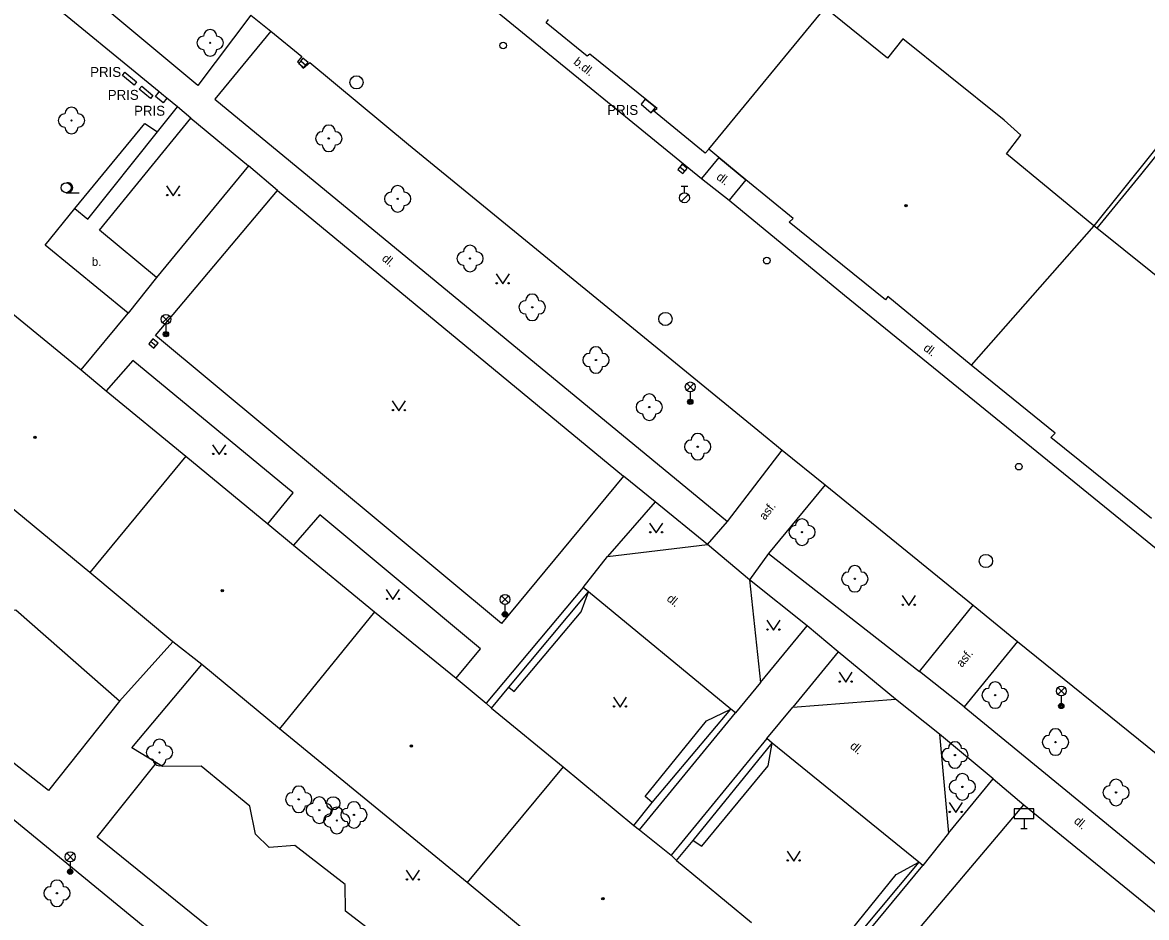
# Model space of a CAD drawing. Extents: x -598932 to -598196, y -1162207 to -1161504.
# Drawn here: x -598601.6 to -598516.6, y -1161878.5 to -1161810.9 of the extents above; entities that cross this region are included whole.
import ezdxf

# ---------------------------------------------------------------- set-up
doc = ezdxf.new("R2010")
doc.units = 0
for name, color, linetype in [('DOP - kresba z DSPS bez soueadnic', 7, 'Continuous'), ('DOP - rozhrani ploch obecne', 7, 'Continuous'), ('Level 22', 7, 'Continuous'), ('Level 24', 7, 'Continuous'), ('Level 27', 7, 'Continuous'), ('Level 28', 7, 'Continuous'), ('Level 33', 7, 'Continuous'), ('Level 34', 7, 'Continuous'), ('Level 36', 7, 'Continuous'), ('Level 39', 7, 'Continuous'), ('silnoproud - povrch.  znaky a  RIS  skut. velikost', 7, 'Continuous'), ('specificka linie pasportu komunikaci', 7, 'Continuous'), ('TM - budovy zdene_ betonove - VP', 7, 'Continuous'), ('TM - chodniky - VP', 7, 'Continuous'), ('TM - komunikace - VP', 7, 'Continuous'), ('TM - letecke snimky - pomocna linie', 7, 'Continuous'), ('TM - popis objektu', 7, 'Continuous'), ('TM - popis povrchu', 7, 'Continuous'), ('TM - rozhrani mezi zpev. plochami mezi sebou - VP', 7, 'Continuous'), ('TM - rozhrani ploch obecne - VP', 7, 'Continuous'), ('TM - vstup do budovy - nerozlisene', 7, 'Continuous')]:
    doc.layers.add(name, color=color, linetype=linetype)

msp = doc.modelspace()

# ---------------------------------------------------------------- linework, layer by layer
at = {"layer": 'DOP - kresba z DSPS bez soueadnic'}
for points in [[(-598514.77, -1161819.53), (-598517.06, -1161822.39)], [(-598517.06, -1161822.39), (-598520.37, -1161826.42)]]:
    msp.add_lwpolyline(points, dxfattribs=at)
at = {"layer": 'DOP - rozhrani ploch obecne'}
msp.add_lwpolyline([(-598511.93, -1161815.43), (-598520.61, -1161826.23)], dxfattribs=at)
at = {"layer": 'Level 22'}
for centre in [(-598587.41, -1161812.41), (-598597.89, -1161818.28), (-598578.44, -1161819.63), (-598573.23, -1161824.2), (-598567.76, -1161828.71), (-598563.06, -1161832.4), (-598558.24, -1161836.38), (-598554.21, -1161839.94), (-598550.55, -1161842.93), (-598542.66, -1161849.39), (-598538.67, -1161852.91), (-598528.06, -1161861.7), (-598523.5, -1161865.25), (-598591.24, -1161866.04), (-598531.1, -1161866.23), (-598530.54, -1161868.64), (-598518.92, -1161869.06), (-598580.71, -1161869.58), (-598579.16, -1161870.4), (-598576.54, -1161870.76), (-598577.83, -1161871.18), (-598598.99, -1161876.68)]:
    msp.add_circle(centre, 0.05, dxfattribs=at)
for centre, start, end in [((-598587.91, -1161812.41), 90, 270), ((-598587.41, -1161811.91), 0, 180), ((-598586.91, -1161812.41), 270, 90), ((-598587.41, -1161812.91), 180, 0), ((-598597.89, -1161817.78), 0, 180), ((-598598.39, -1161818.28), 90, 270), ((-598597.39, -1161818.28), 270, 90), ((-598597.89, -1161818.78), 180, 0), ((-598578.44, -1161819.13), 0, 180), ((-598578.94, -1161819.63), 90, 270), ((-598577.94, -1161819.63), 270, 90), ((-598578.44, -1161820.13), 180, 0), ((-598573.23, -1161823.7), 0, 180), ((-598573.73, -1161824.2), 90, 270), ((-598572.73, -1161824.2), 270, 90), ((-598573.23, -1161824.7), 180, 0), ((-598568.26, -1161828.71), 90, 270), ((-598567.76, -1161828.21), 0, 180), ((-598567.26, -1161828.71), 270, 90), ((-598567.76, -1161829.21), 180, 0), ((-598563.06, -1161831.9), 0, 180), ((-598563.56, -1161832.4), 90, 270), ((-598562.56, -1161832.4), 270, 90), ((-598563.06, -1161832.9), 180, 0), ((-598558.74, -1161836.38), 90, 270), ((-598558.24, -1161835.88), 0, 180), ((-598557.74, -1161836.38), 270, 90), ((-598558.24, -1161836.88), 180, 0), ((-598554.21, -1161839.44), 0, 180), ((-598554.71, -1161839.94), 90, 270), ((-598553.71, -1161839.94), 270, 90), ((-598554.21, -1161840.44), 180, 0), ((-598550.55, -1161842.43), 0, 180), ((-598551.05, -1161842.93), 90, 270), ((-598550.05, -1161842.93), 270, 90), ((-598550.55, -1161843.43), 180, 0), ((-598542.66, -1161848.89), 0, 180), ((-598543.16, -1161849.39), 90, 270), ((-598542.16, -1161849.39), 270, 90), ((-598542.66, -1161849.89), 180, 0), ((-598538.67, -1161852.41), 0, 180), ((-598539.17, -1161852.91), 90, 270), ((-598538.17, -1161852.91), 270, 90), ((-598538.67, -1161853.41), 180, 0), ((-598528.56, -1161861.7), 90, 270), ((-598528.06, -1161861.2), 0, 180), ((-598527.56, -1161861.7), 270, 90), ((-598528.06, -1161862.2), 180, 0), ((-598524, -1161865.25), 90, 270), ((-598523.5, -1161864.75), 0, 180), ((-598523, -1161865.25), 270, 90), ((-598591.74, -1161866.04), 90, 270), ((-598591.24, -1161865.54), 0, 180), ((-598590.74, -1161866.04), 270, 90), ((-598531.6, -1161866.23), 90, 270), ((-598531.1, -1161865.73), 0, 180), ((-598530.6, -1161866.23), 270, 90), ((-598591.24, -1161866.54), 180, 0), ((-598523.5, -1161865.75), 180, 0), ((-598531.1, -1161866.73), 180, 0), ((-598531.04, -1161868.64), 90, 270), ((-598530.54, -1161868.14), 0, 180), ((-598530.04, -1161868.64), 270, 90), ((-598518.92, -1161868.56), 0, 180), ((-598581.21, -1161869.58), 90, 270), ((-598580.71, -1161869.08), 0, 180), ((-598580.21, -1161869.58), 270, 90), ((-598530.54, -1161869.14), 180, 0), ((-598519.42, -1161869.06), 90, 270), ((-598518.42, -1161869.06), 270, 90), ((-598579.66, -1161870.4), 90, 270), ((-598579.16, -1161869.9), 0, 180), ((-598578.66, -1161870.4), 270, 90), ((-598576.54, -1161870.26), 0, 180), ((-598518.92, -1161869.56), 180, 0), ((-598580.71, -1161870.08), 180, 0), ((-598578.33, -1161871.18), 90, 270), ((-598577.83, -1161870.68), 0, 180), ((-598577.04, -1161870.76), 90, 270), ((-598577.33, -1161871.18), 270, 90), ((-598576.04, -1161870.76), 270, 90), ((-598579.16, -1161870.9), 180, 0), ((-598577.83, -1161871.68), 180, 0), ((-598576.54, -1161871.26), 180, 0), ((-598598.99, -1161876.18), 0, 180), ((-598599.49, -1161876.68), 90, 270), ((-598598.49, -1161876.68), 270, 90), ((-598598.99, -1161877.18), 180, 0)]:
    msp.add_arc(centre, 0.5, start, end, dxfattribs=at)
at = {"layer": 'Level 24'}
msp.add_lwpolyline([(-598554.835, -1161817.056), (-598554.062, -1161817.691), (-598553.745, -1161817.304), (-598554.518, -1161816.669)], close=True, dxfattribs=at)
at = {"layer": 'Level 27'}
for p, q in [((-598580.553, -1161813.771), (-598580.167, -1161814.089)), ((-598551.893, -1161821.781), (-598551.507, -1161822.099)), ((-598591.893, -1161834.971), (-598591.507, -1161835.289))]:
    msp.add_line(p, q, dxfattribs=at)
for points in [[(-598580.712, -1161813.963), (-598580.327, -1161814.282), (-598580.008, -1161813.897), (-598580.393, -1161813.578)], [(-598552.052, -1161821.973), (-598551.667, -1161822.292), (-598551.348, -1161821.907), (-598551.733, -1161821.588)], [(-598592.052, -1161835.163), (-598591.667, -1161835.482), (-598591.348, -1161835.097), (-598591.733, -1161834.778)]]:
    msp.add_lwpolyline(points, close=True, dxfattribs=at)
for centre in [(-598576.35, -1161815.4), (-598552.99, -1161833.28), (-598528.76, -1161851.57), (-598578.1, -1161869.88)]:
    msp.add_circle(centre, 0.5, dxfattribs=at)
at = {"layer": 'Level 28'}
for p, q in [((-598551.8, -1161823.245), (-598551.3, -1161823.245)), ((-598551.55, -1161823.745), (-598551.55, -1161823.245)), ((-598551.808, -1161824.392), (-598551.278, -1161823.862))]:
    msp.add_line(p, q, dxfattribs=at)
for centre, radius in [((-598565.26, -1161812.62), 0.25), ((-598551.55, -1161824.12), 0.375), ((-598545.33, -1161828.87), 0.25), ((-598526.27, -1161844.44), 0.25)]:
    msp.add_circle(centre, radius, dxfattribs=at)
at = {"layer": 'Level 33'}
for p, q in [((-598591.015, -1161833.57), (-598590.485, -1161833.04)), ((-598591.015, -1161833.04), (-598590.485, -1161833.57)), ((-598590.75, -1161833.68), (-598590.75, -1161834.43)), ((-598551.375, -1161838.68), (-598550.845, -1161838.15)), ((-598551.375, -1161838.15), (-598550.845, -1161838.68)), ((-598551.11, -1161838.79), (-598551.11, -1161839.54)), ((-598565.385, -1161854.74), (-598564.855, -1161854.21)), ((-598565.385, -1161854.21), (-598564.855, -1161854.74)), ((-598565.12, -1161854.85), (-598565.12, -1161855.6)), ((-598523.325, -1161861.66), (-598522.795, -1161861.13)), ((-598523.325, -1161861.13), (-598522.795, -1161861.66)), ((-598523.06, -1161861.77), (-598523.06, -1161862.52)), ((-598598.255, -1161874.19), (-598597.725, -1161873.66)), ((-598598.255, -1161873.66), (-598597.725, -1161874.19)), ((-598597.99, -1161874.3), (-598597.99, -1161875.05))]:
    msp.add_line(p, q, dxfattribs=at)
for centre, radius in [((-598590.75, -1161833.305), 0.375), ((-598590.75, -1161834.43), 0.2), ((-598590.75, -1161834.43), 0.145), ((-598590.75, -1161834.43), 0.0876), ((-598551.11, -1161838.415), 0.375), ((-598551.11, -1161839.54), 0.2), ((-598551.11, -1161839.54), 0.145), ((-598551.11, -1161839.54), 0.0876), ((-598565.12, -1161854.475), 0.375), ((-598565.12, -1161855.6), 0.2), ((-598565.12, -1161855.6), 0.145), ((-598565.12, -1161855.6), 0.0876), ((-598523.06, -1161861.395), 0.375), ((-598523.06, -1161862.52), 0.2), ((-598523.06, -1161862.52), 0.145), ((-598523.06, -1161862.52), 0.0876), ((-598597.99, -1161873.925), 0.375), ((-598597.99, -1161875.05), 0.2), ((-598597.99, -1161875.05), 0.145), ((-598597.99, -1161875.05), 0.0876)]:
    msp.add_circle(centre, radius, dxfattribs=at)
at = {"layer": 'Level 34'}
for p, q in [((-598525.88, -1161871.04), (-598525.88, -1161871.79)), ((-598526.13, -1161871.79), (-598525.63, -1161871.79))]:
    msp.add_line(p, q, dxfattribs=at)
msp.add_lwpolyline([(-598526.63, -1161871.04), (-598525.13, -1161871.04), (-598525.13, -1161870.29), (-598526.63, -1161870.29)], close=True, dxfattribs=at)
at = {"layer": 'Level 36'}
msp.add_line((-598598.3, -1161823.735), (-598597.3, -1161823.735), dxfattribs=at)
for points in [[(-598590.7, -1161823.22), (-598590.2, -1161823.97), (-598589.7, -1161823.22)], [(-598565.79, -1161829.88), (-598565.29, -1161830.63), (-598564.79, -1161829.88)], [(-598573.64, -1161839.46), (-598573.14, -1161840.21), (-598572.64, -1161839.46)], [(-598587.22, -1161842.78), (-598586.72, -1161843.53), (-598586.22, -1161842.78)], [(-598554.19, -1161848.7), (-598553.69, -1161849.45), (-598553.19, -1161848.7)], [(-598574.09, -1161853.73), (-598573.59, -1161854.48), (-598573.09, -1161853.73)], [(-598535.09, -1161854.17), (-598534.59, -1161854.92), (-598534.09, -1161854.17)], [(-598545.32, -1161856.05), (-598544.82, -1161856.8), (-598544.32, -1161856.05)], [(-598539.86, -1161859.98), (-598539.36, -1161860.73), (-598538.86, -1161859.98)], [(-598556.92, -1161861.86), (-598556.42, -1161862.61), (-598555.92, -1161861.86)], [(-598531.54, -1161869.83), (-598531.04, -1161870.58), (-598530.54, -1161869.83)], [(-598543.79, -1161873.49), (-598543.29, -1161874.24), (-598542.79, -1161873.49)], [(-598572.58, -1161874.93), (-598572.08, -1161875.68), (-598571.58, -1161874.93)]]:
    msp.add_lwpolyline(points, dxfattribs=at)
for centre, radius in [((-598598.3, -1161823.36), 0.375), ((-598590.65, -1161823.92), 0.05), ((-598589.751, -1161823.92), 0.05), ((-598565.74, -1161830.58), 0.05), ((-598564.841, -1161830.58), 0.05), ((-598573.59, -1161840.16), 0.05), ((-598572.691, -1161840.16), 0.05), ((-598587.17, -1161843.48), 0.05), ((-598586.271, -1161843.48), 0.05), ((-598554.14, -1161849.4), 0.05), ((-598553.241, -1161849.4), 0.05), ((-598574.04, -1161854.43), 0.05), ((-598573.141, -1161854.43), 0.05), ((-598535.04, -1161854.87), 0.05), ((-598534.141, -1161854.87), 0.05), ((-598545.27, -1161856.75), 0.05), ((-598544.371, -1161856.75), 0.05), ((-598539.81, -1161860.68), 0.05), ((-598538.911, -1161860.68), 0.05), ((-598556.87, -1161862.56), 0.05), ((-598555.971, -1161862.56), 0.05), ((-598531.49, -1161870.53), 0.05), ((-598530.591, -1161870.53), 0.05), ((-598543.74, -1161874.19), 0.05), ((-598542.841, -1161874.19), 0.05), ((-598572.53, -1161875.63), 0.05), ((-598571.631, -1161875.63), 0.05)]:
    msp.add_circle(centre, radius, dxfattribs=at)
msp.add_arc((-598598.175, -1161823.36), 0.375, 260.40593, 99.59407, dxfattribs=at)
at = {"layer": 'Level 39'}
for centre, radius in [((-598534.8, -1161824.71), 0.09), ((-598534.8, -1161824.71), 0.0398), ((-598600.66, -1161842.22), 0.09), ((-598600.66, -1161842.22), 0.0398), ((-598586.49, -1161853.82), 0.09), ((-598586.49, -1161853.82), 0.0398), ((-598572.19, -1161865.54), 0.09), ((-598572.19, -1161865.54), 0.0398), ((-598557.72, -1161877.08), 0.09), ((-598557.72, -1161877.08), 0.0398)]:
    msp.add_circle(centre, radius, dxfattribs=at)
at = {"layer": 'silnoproud - povrch.  znaky a  RIS  skut. velikost'}
for points in [[(-598594.04, -1161814.87), (-598593.85, -1161814.64)], [(-598593.85, -1161814.64), (-598592.97, -1161815.37)], [(-598593.16, -1161815.6), (-598594.04, -1161814.87)], [(-598592.97, -1161815.37), (-598593.16, -1161815.6)], [(-598592.77, -1161815.91), (-598592.58, -1161815.68)], [(-598591.92, -1161816.61), (-598592.77, -1161815.91)], [(-598592.58, -1161815.68), (-598591.73, -1161816.38)], [(-598591.73, -1161816.38), (-598591.92, -1161816.61)], [(-598591.55, -1161816.46), (-598591.26, -1161816.12)], [(-598590.97, -1161816.94), (-598591.55, -1161816.46)], [(-598590.68, -1161816.59), (-598590.97, -1161816.94)]]:
    msp.add_lwpolyline(points, dxfattribs=at)
at = {"layer": 'specificka linie pasportu komunikaci'}
for points in [[(-598582.32, -1161823.57), (-598584.52, -1161821.7)], [(-598553.77, -1161847.09), (-598556.17, -1161845.15)], [(-598539.92, -1161858.44), (-598542.28, -1161856.48)], [(-598528.21, -1161868.04), (-598525.89, -1161870)]]:
    msp.add_lwpolyline(points, dxfattribs=at)
at = {"layer": 'TM - budovy zdene_ betonove - VP'}
for points in [[(-598549.7, -1161820.46), (-598540.91, -1161809.76)], [(-598536.21, -1161813.57), (-598540.91, -1161809.76)], [(-598562.01, -1161810.89), (-598561.82, -1161810.64)], [(-598558.91, -1161813.43), (-598562.01, -1161810.89)], [(-598535.04, -1161812.1), (-598536.21, -1161813.57)], [(-598531.58, -1161814.88), (-598535.04, -1161812.1)], [(-598558.7, -1161813.26), (-598558.91, -1161813.43)], [(-598553.62, -1161817.38), (-598558.7, -1161813.26)], [(-598527.39, -1161818.26), (-598531.58, -1161814.88)], [(-598553.9, -1161817.54), (-598553.62, -1161817.38)], [(-598549.98, -1161820.75), (-598553.9, -1161817.54)], [(-598526.12, -1161819.38), (-598527.39, -1161818.26)], [(-598527.21, -1161820.8), (-598526.12, -1161819.38)], [(-598549.7, -1161820.46), (-598549.98, -1161820.75)], [(-598548.95, -1161821.07), (-598549.7, -1161820.46)], [(-598546.9, -1161822.76), (-598548.95, -1161821.07)], [(-598520.61, -1161826.23), (-598527.21, -1161820.8)], [(-598543.34, -1161825.68), (-598546.9, -1161822.76)], [(-598543.63, -1161825.96), (-598543.34, -1161825.68)], [(-598536.34, -1161831.83), (-598543.63, -1161825.96)], [(-598520.61, -1161826.23), (-598529.88, -1161836.77)], [(-598520.37, -1161826.42), (-598520.61, -1161826.23)], [(-598514.25, -1161831.33), (-598520.37, -1161826.42)], [(-598536.18, -1161831.59), (-598536.34, -1161831.83)], [(-598529.88, -1161836.77), (-598536.18, -1161831.59)], [(-598603.04, -1161832.31), (-598597.15, -1161837.12)], [(-598523.53, -1161841.92), (-598529.88, -1161836.77)], [(-598597.15, -1161837.12), (-598595.26, -1161838.7)], [(-598595.26, -1161838.7), (-598589.24, -1161843.65)], [(-598596.51, -1161852.44), (-598610.62, -1161840.79)], [(-598523.86, -1161842.23), (-598523.53, -1161841.92)], [(-598516.25, -1161848.35), (-598523.86, -1161842.23)], [(-598589.24, -1161843.65), (-598596.51, -1161852.44)], [(-598589.24, -1161843.65), (-598583.05, -1161848.77)], [(-598583.05, -1161848.77), (-598581.1, -1161850.37)], [(-598581.1, -1161850.37), (-598574.98, -1161855.42)], [(-598590.23, -1161857.69), (-598596.51, -1161852.44)], [(-598574.98, -1161855.42), (-598582.16, -1161864.26)], [(-598574.98, -1161855.42), (-598568.81, -1161860.43)], [(-598588.04, -1161859.4), (-598590.23, -1161857.69)], [(-598582.16, -1161864.26), (-598588.04, -1161859.4)], [(-598568.81, -1161860.43), (-598566.54, -1161862.3)], [(-598566.54, -1161862.3), (-598566.15, -1161862.69)], [(-598566.15, -1161862.69), (-598560.71, -1161867.12)], [(-598567.98, -1161875.86), (-598582.16, -1161864.26)], [(-598560.71, -1161867.12), (-598567.98, -1161875.86)], [(-598560.71, -1161867.12), (-598555.37, -1161871.55)], [(-598555.37, -1161871.55), (-598554.94, -1161871.88)], [(-598554.94, -1161871.88), (-598552.55, -1161873.8)], [(-598552.55, -1161873.8), (-598552.16, -1161874.21)], [(-598552.16, -1161874.21), (-598546.49, -1161878.88)], [(-598561.88, -1161880.92), (-598567.98, -1161875.86)]]:
    msp.add_lwpolyline(points, dxfattribs=at)
at = {"layer": 'TM - chodniky - VP'}
for points in [[(-598584.33, -1161810.31), (-598588.35, -1161815.63), (-598598.77, -1161806.93)], [(-598589.88, -1161817.25), (-598590.68, -1161816.59), (-598590.94, -1161816.38), (-598591.26, -1161816.12), (-598600.3, -1161808.69)], [(-598582.82, -1161811.54), (-598587.05, -1161816.66), (-598548.3, -1161848.58)], [(-598591.38, -1161819.15), (-598589.88, -1161817.25)], [(-598591.46, -1161830.15), (-598595.77, -1161826.57), (-598588.86, -1161818.1)], [(-598588.86, -1161818.1), (-598584.52, -1161821.7), (-598591.46, -1161830.15)], [(-598597.63, -1161824.93), (-598596.65, -1161825.74), (-598591.38, -1161819.15)], [(-598591.55, -1161834.52), (-598582.32, -1161823.57), (-598556.17, -1161845.15), (-598565.37, -1161856.29), (-598591.55, -1161834.52)], [(-598593.61, -1161832.84), (-598599.89, -1161827.69), (-598597.63, -1161824.93)], [(-598597.15, -1161837.12), (-598593.61, -1161832.84)], [(-598583.05, -1161848.77), (-598581.13, -1161846.42), (-598593.26, -1161836.41), (-598595.26, -1161838.7)], [(-598548.3, -1161848.58), (-598544.16, -1161843.19)], [(-598540.92, -1161845.82), (-598545.2, -1161851)], [(-598549.82, -1161850.31), (-598553.77, -1161847.09), (-598557.36, -1161851.22)], [(-598568.81, -1161860.43), (-598566.96, -1161858.21), (-598579.12, -1161848.09), (-598581.1, -1161850.37)], [(-598557.36, -1161851.22), (-598549.82, -1161850.31)], [(-598545.2, -1161851), (-598533.78, -1161859.92)], [(-598545.8, -1161860.75), (-598542.28, -1161856.48), (-598546.63, -1161852.99)], [(-598546.63, -1161852.99), (-598545.8, -1161860.75)], [(-598559.21, -1161853.57), (-598566.54, -1161862.3)], [(-598558.8, -1161853.91), (-598559.21, -1161853.57)], [(-598548.05, -1161862.76), (-598558.8, -1161853.91)], [(-598594.27, -1161862.17), (-598602.09, -1161855.28), (-598604.6, -1161855.57), (-598606.43, -1161859.75), (-598604.99, -1161861.09), (-598606.86, -1161863.24)], [(-598533.78, -1161859.92), (-598529.72, -1161854.91)], [(-598590.23, -1161857.69), (-598594.27, -1161862.17)], [(-598526.36, -1161857.65), (-598530.4, -1161862.6)], [(-598535.6, -1161862), (-598539.92, -1161858.44), (-598543.36, -1161862.62)], [(-598591.46, -1161866.82), (-598593.34, -1161865.7), (-598588.04, -1161859.4)], [(-598543.36, -1161862.62), (-598535.6, -1161862)], [(-598554.94, -1161871.88), (-598547.68, -1161863.04)], [(-598547.68, -1161863.04), (-598548.05, -1161862.76)], [(-598530.4, -1161862.6), (-598492.92, -1161893.29)], [(-598531.58, -1161872.13), (-598528.21, -1161868.04), (-598532.28, -1161864.66)], [(-598532.28, -1161864.66), (-598531.58, -1161872.13)], [(-598545.33, -1161864.99), (-598552.55, -1161873.8)], [(-598544.91, -1161865.33), (-598545.33, -1161864.99)], [(-598533.84, -1161874.33), (-598544.91, -1161865.33)], [(-598565.6, -1161885.3), (-598567.79, -1161885.49), (-598569, -1161884.77), (-598569.22, -1161882.63), (-598572.57, -1161879.71), (-598574.65, -1161879.97), (-598577.18, -1161878.04), (-598577.19, -1161876.01), (-598581, -1161873.07), (-598582.95, -1161873.21), (-598583.99, -1161872.2), (-598584.42, -1161870.1), (-598588.08, -1161867.08), (-598591.01, -1161867.09), (-598591.46, -1161866.82)], [(-598603.15, -1161870.38), (-598584.47, -1161885.72), (-598557.6, -1161907.74), (-598533.59, -1161927.06)], [(-598511.45, -1161900.24), (-598535.13, -1161880.92), (-598525.89, -1161870), (-598501.37, -1161889.95)], [(-598540.89, -1161883.48), (-598533.52, -1161874.57)], [(-598533.52, -1161874.57), (-598533.84, -1161874.33)]]:
    msp.add_lwpolyline(points, dxfattribs=at)
at = {"layer": 'TM - komunikace - VP'}
for points in [[(-598572.27, -1161804.64), (-598565.71, -1161810.08), (-598550.26, -1161822.67)], [(-598584.33, -1161810.31), (-598582.82, -1161811.54)], [(-598582.82, -1161811.54), (-598580.49, -1161813.44), (-598580.81, -1161813.86), (-598580.37, -1161814.33), (-598579.87, -1161813.91), (-598572.42, -1161820.09), (-598546.01, -1161841.69), (-598544.16, -1161843.19)], [(-598550.26, -1161822.67), (-598548.16, -1161824.3)], [(-598548.16, -1161824.3), (-598539.45, -1161831.48), (-598513.86, -1161852.26)], [(-598544.16, -1161843.19), (-598540.92, -1161845.82)], [(-598540.92, -1161845.82), (-598529.72, -1161854.91)], [(-598529.72, -1161854.91), (-598526.36, -1161857.65)], [(-598526.36, -1161857.65), (-598516.58, -1161865.57), (-598488.77, -1161888.33)]]:
    msp.add_lwpolyline(points, dxfattribs=at)
at = {"layer": 'TM - letecke snimky - pomocna linie'}
for points in [[(-598594.27, -1161862.17), (-598599.63, -1161868.9), (-598606.86, -1161863.24)], [(-598565.6, -1161885.3), (-598571.47, -1161892.21), (-598595.94, -1161872.44), (-598591.46, -1161866.82)]]:
    msp.add_lwpolyline(points, dxfattribs=at)
at = {"layer": 'TM - rozhrani mezi zpev. plochami mezi sebou - VP'}
for points in [[(-598548.95, -1161821.07), (-598550.26, -1161822.67)], [(-598546.9, -1161822.76), (-598548.16, -1161824.3)]]:
    msp.add_lwpolyline(points, dxfattribs=at)
at = {"layer": 'TM - rozhrani ploch obecne - VP'}
for points in [[(-598588.86, -1161818.1), (-598589.88, -1161817.25)], [(-598597.63, -1161824.93), (-598592.35, -1161818.5), (-598591.38, -1161819.15)], [(-598591.46, -1161830.15), (-598593.61, -1161832.84)], [(-598549.82, -1161850.31), (-598548.3, -1161848.58)], [(-598546.63, -1161852.99), (-598549.82, -1161850.31)], [(-598559.21, -1161853.57), (-598557.36, -1161851.22)], [(-598545.2, -1161851), (-598546.63, -1161852.99)], [(-598564.83, -1161861.1), (-598564.42, -1161861.43), (-598559.36, -1161855.4), (-598558.8, -1161853.91)], [(-598564.83, -1161861.1), (-598558.8, -1161853.91)], [(-598530.4, -1161862.6), (-598533.78, -1161859.92)], [(-598566.15, -1161862.69), (-598564.83, -1161861.1)], [(-598545.8, -1161860.75), (-598547.68, -1161863.04)], [(-598532.28, -1161864.66), (-598535.6, -1161862)], [(-598553.98, -1161869.82), (-598554.53, -1161869.36), (-598549.89, -1161863.66), (-598548.05, -1161862.76)], [(-598553.98, -1161869.82), (-598548.05, -1161862.76)], [(-598545.33, -1161864.99), (-598543.36, -1161862.62)], [(-598550.9, -1161872.69), (-598550.23, -1161873.11), (-598545.22, -1161867.06), (-598544.91, -1161865.33)], [(-598550.9, -1161872.69), (-598544.91, -1161865.33)], [(-598555.37, -1161871.55), (-598553.98, -1161869.82)], [(-598531.58, -1161872.13), (-598533.52, -1161874.57)], [(-598552.16, -1161874.21), (-598550.9, -1161872.69)], [(-598539.97, -1161881.68), (-598540.44, -1161881.3), (-598535.54, -1161875.27), (-598533.84, -1161874.33)], [(-598533.84, -1161874.33), (-598539.97, -1161881.68)]]:
    msp.add_lwpolyline(points, dxfattribs=at)
at = {"layer": 'TM - vstup do budovy - nerozlisene'}
msp.add_lwpolyline([(-598548.95, -1161821.07), (-598546.9, -1161822.76)], dxfattribs=at)

# ---------------------------------------------------------------- texts
at = {"layer": 'TM - popis objektu'}
for p in [(-598596.48, -1161814.99), (-598595.15, -1161816.72), (-598593.16, -1161817.92), (-598557.39, -1161817.86)]:
    msp.add_text('PRIS', height=0.75, dxfattribs=at).set_placement(p)
at = {"layer": 'TM - popis povrchu'}
for s, rotation, p in [('b.dl.', 322.14, (-598559.99, -1161813.96)), ('dl.', 322.14, (-598549.19, -1161822.66)), ('dl.', 319.99, (-598574.48, -1161828.8)), ('dl.', 322.14, (-598533.54, -1161835.59)), ('asf.', 52.47, (-598545.46, -1161848.53)), ('dl.', 319.99, (-598552.94, -1161854.51)), ('asf.', 50.98, (-598530.57, -1161859.65)), ('dl.', 319.99, (-598539.09, -1161865.65)), ('dl.', 319.99, (-598522.16, -1161871.31))]:
    msp.add_text(s, height=0.65, rotation=rotation, dxfattribs=at).set_placement(p)
msp.add_text('b.', height=0.65, dxfattribs=at).set_placement((-598596.36, -1161829.27))

doc.saveas('drawing.dxf')
